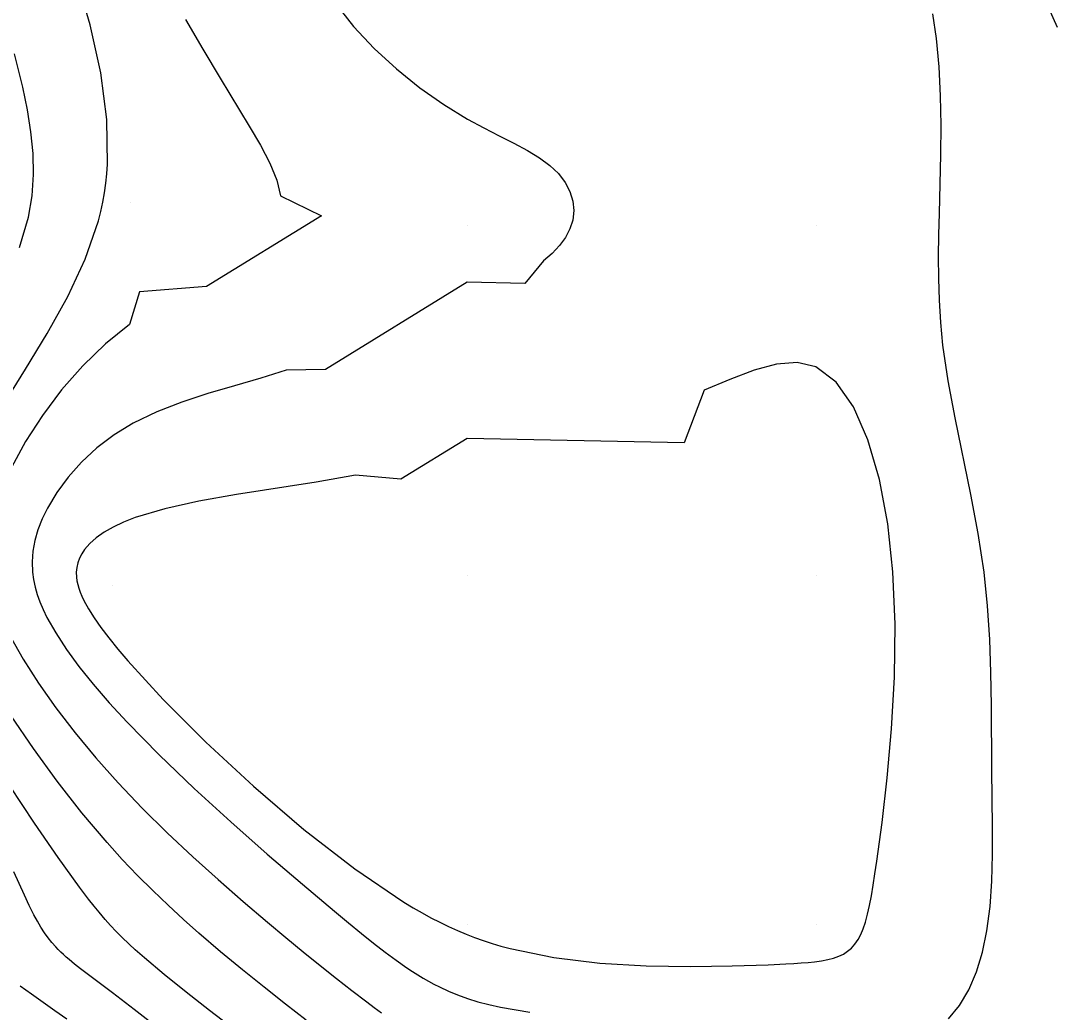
# Model space of a CAD drawing. Extents: x 2356077 to 2359823, y 225951 to 227822.
# Drawn here: x 2357947 to 2358021, y 226296.4 to 226367.3 of the extents above; entities that cross this region are included whole.
import ezdxf

# ---------------------------------------------------------------- set-up
doc = ezdxf.new("R2010")
doc.units = 0
for name, color, linetype in [('DTM Contours Major', 7, 'Continuous'), ('DTM Contours Minor', 7, 'Continuous'), ('Exist DTM Breakline', 7, 'Continuous'), ('Exist DTM Breakline Underwater', 7, 'Continuous'), ('Exist DTM Crownline', 7, 'Continuous'), ('Exist Roads EOP', 7, 'Continuous'), ('PH Exist DTM Point', 7, 'Continuous')]:
    doc.layers.add(name, color=color, linetype=linetype)

msp = doc.modelspace()

# ---------------------------------------------------------------- linework, layer by layer
at = {"layer": 'DTM Contours Major'}
for points in [[(2357969.511, 226368.565), (2357970.809, 226366.919), (2357972.281, 226365.354), (2357973.881, 226363.89), (2357975.56, 226362.546), (2357977.271, 226361.341), (2357978.967, 226360.296), (2357980.124, 226359.663), (2357981.233, 226359.094), (2357982.277, 226358.566), (2357983.238, 226358.056), (2357984.101, 226357.539), (2357984.848, 226356.991), (2357985.457, 226356.403), (2357985.935, 226355.773), (2357986.279, 226355.113), (2357986.486, 226354.435), (2357986.554, 226353.75), (2357986.481, 226353.069), (2357986.284, 226352.444), (2357985.97, 226351.837), (2357985.546, 226351.252), (2357985.02, 226350.693), (2357984.401, 226350.164), (2357983.049, 226348.55), (2357978.944, 226348.632)], [(2358013.349, 226295.945), (2358014.146, 226296.893), (2358014.813, 226298.018), (2358015.357, 226299.296), (2358015.783, 226300.706), (2358016.099, 226302.225), (2358016.325, 226303.963), (2358016.454, 226305.789), (2358016.508, 226307.692), (2358016.512, 226309.66), (2358016.461, 226313.739), (2358016.429, 226318.355), (2358016.39, 226320.704), (2358016.303, 226323.077), (2358016.146, 226325.47), (2358015.896, 226327.88), (2358015.475, 226330.664), (2358014.955, 226333.446), (2358013.83, 226338.918), (2358013.336, 226341.566), (2358012.96, 226344.128), (2358012.8, 226345.751), (2358012.702, 226347.34), (2358012.655, 226348.906), (2358012.648, 226350.459), (2358012.669, 226352.01), (2358012.706, 226353.571), (2358012.762, 226355.654), (2358012.806, 226357.757), (2358012.821, 226359.865), (2358012.786, 226361.962), (2358012.682, 226364.034), (2358012.49, 226366.063), (2358012.232, 226367.841)], [(2357978.944, 226348.632), (2357968.799, 226342.39), (2357965.999, 226342.345), (2357964.173, 226341.773), (2357962.29, 226341.224), (2357960.393, 226340.664), (2357958.526, 226340.056), (2357956.731, 226339.365), (2357955.052, 226338.555), (2357953.69, 226337.717), (2357952.457, 226336.78), (2357951.358, 226335.766), (2357950.399, 226334.696), (2357949.582, 226333.593), (2357948.914, 226332.478), (2357948.537, 226331.7), (2357948.236, 226330.927), (2357948.015, 226330.159), (2357947.875, 226329.395), (2357947.819, 226328.635), (2357947.848, 226327.88), (2357947.92, 226327.354), (2357948.033, 226326.827), (2357948.188, 226326.297), (2357948.382, 226325.76), (2357948.616, 226325.214), (2357948.886, 226324.657), (2357949.513, 226323.54), (2357950.274, 226322.369), (2357951.167, 226321.145), (2357952.19, 226319.867), (2357953.339, 226318.536), (2357954.612, 226317.152), (2357956.907, 226314.82), (2357959.414, 226312.422), (2357962.027, 226310.032), (2357964.64, 226307.721), (2357967.149, 226305.563), (2357969.448, 226303.628), (2357970.44, 226302.805), (2357971.37, 226302.047), (2357972.245, 226301.349), (2357973.074, 226300.709), (2357973.865, 226300.124), (2357974.627, 226299.591), (2357975.016, 226299.333), (2357975.401, 226299.088), (2357975.785, 226298.854), (2357976.17, 226298.632), (2357976.56, 226298.42), (2357976.956, 226298.218), (2357977.592, 226297.921), (2357978.255, 226297.647), (2357978.953, 226297.394), (2357979.69, 226297.163), (2357980.474, 226296.953), (2357981.311, 226296.763), (2357983.421, 226296.403)], [(2357950.301, 226295.915), (2357949.451, 226296.52), (2357947.777, 226297.692), (2357947.367, 226297.984), (2357946.96, 226298.281)]]:
    msp.add_lwpolyline(points, dxfattribs=at)
at = {"layer": 'DTM Contours Minor'}
for points in [[(2357945.808, 226339.918), (2357947.353, 226342.402), (2357948.911, 226344.967), (2357950.373, 226347.6), (2357951.629, 226350.291), (2357952.571, 226353.028), (2357952.739, 226353.691), (2357952.882, 226354.357), (2357953.001, 226355.028), (2357953.097, 226355.705), (2357953.169, 226356.389), (2357953.218, 226357.081), (2357953.167, 226360.282), (2357952.731, 226363.62), (2357951.979, 226367.037), (2357950.985, 226370.474)], [(2358021.148, 226366.855), (2358019.809, 226369.854)], [(2357958.792, 226367.428), (2357960.036, 226365.296), (2357961.271, 226363.225), (2357963.348, 226359.8), (2357964.144, 226358.43), (2357964.813, 226357.142), (2357965.312, 226355.938), (2357965.597, 226354.82), (2357968.514, 226353.387), (2357960.286, 226348.325)], [(2357946.932, 226351.122), (2357947.56, 226353.287), (2357947.816, 226354.808), (2357947.919, 226356.325), (2357947.887, 226357.849), (2357947.737, 226359.394), (2357947.485, 226360.972), (2357947.149, 226362.595), (2357946.559, 226364.972)], [(2357960.286, 226348.325), (2357955.499, 226347.954), (2357954.795, 226345.598), (2357953.07, 226344.222), (2357951.441, 226342.647), (2357949.932, 226340.926), (2357948.564, 226339.106), (2357947.362, 226337.24), (2357946.349, 226335.377)], [(2357978.944, 226337.459), (2357974.202, 226334.541), (2357970.939, 226334.821), (2357968.144, 226334.336), (2357962.451, 226333.436), (2357959.757, 226332.959), (2357957.303, 226332.423), (2357955.189, 226331.795), (2357954.355, 226331.467), (2357953.615, 226331.115), (2357952.968, 226330.741), (2357952.413, 226330.347), (2357951.95, 226329.935), (2357951.577, 226329.507), (2357951.37, 226329.199), (2357951.207, 226328.883), (2357951.088, 226328.558), (2357951.013, 226328.224), (2357950.981, 226327.88), (2357950.993, 226327.525), (2357951.028, 226327.269), (2357951.083, 226327.006), (2357951.16, 226326.736), (2357951.258, 226326.458), (2357951.377, 226326.17), (2357951.517, 226325.873), (2357951.846, 226325.267), (2357952.253, 226324.619), (2357952.739, 226323.925), (2357953.305, 226323.182), (2357953.95, 226322.388), (2357954.675, 226321.539), (2357957.205, 226318.787), (2357960.253, 226315.739), (2357963.658, 226312.58), (2357967.26, 226309.493), (2357970.9, 226306.666), (2357974.416, 226304.281), (2357975.068, 226303.888), (2357975.711, 226303.517), (2357976.348, 226303.168), (2357976.98, 226302.841), (2357977.611, 226302.535), (2357978.242, 226302.25), (2357978.852, 226301.994), (2357979.466, 226301.756), (2357980.086, 226301.534), (2357980.714, 226301.329), (2357981.351, 226301.139), (2357981.999, 226300.964), (2357985.138, 226300.325), (2357988.425, 226299.93), (2357991.73, 226299.729), (2357994.924, 226299.674), (2357997.879, 226299.717), (2358000.464, 226299.807), (2358001.715, 226299.863), (2358002.284, 226299.895), (2358002.816, 226299.932), (2358003.313, 226299.974), (2358003.775, 226300.024), (2358004.271, 226300.093), (2358004.723, 226300.179), (2358005.135, 226300.285), (2358005.507, 226300.415), (2358005.844, 226300.575), (2358006.145, 226300.768), (2358006.421, 226301.004), (2358006.667, 226301.281), (2358006.885, 226301.603), (2358007.08, 226301.97), (2358007.255, 226302.386), (2358007.412, 226302.853), (2358007.566, 226303.415), (2358007.709, 226304.041), (2358007.842, 226304.732), (2358007.971, 226305.49), (2358008.099, 226306.317), (2358008.229, 226307.216), (2358008.601, 226309.987), (2358008.968, 226313.178), (2358009.28, 226316.678), (2358009.485, 226320.376), (2358009.536, 226324.16), (2358009.38, 226327.918), (2358009.008, 226331.336), (2358008.412, 226334.516), (2358007.596, 226337.346), (2358006.565, 226339.709), (2358005.321, 226341.491), (2358003.87, 226342.576), (2358002.527, 226342.895), (2358001.051, 226342.778), (2357999.449, 226342.335), (2357997.726, 226341.676), (2357995.887, 226340.911), (2357994.451, 226337.147), (2357978.944, 226337.459)], [(2357946.258, 226323.313), (2357947.189, 226321.666), (2357948.284, 226319.95), (2357949.527, 226318.186), (2357950.9, 226316.396), (2357952.388, 226314.598), (2357953.974, 226312.816), (2357955.702, 226311.004), (2357957.489, 226309.24), (2357959.307, 226307.533), (2357961.126, 226305.893), (2357962.917, 226304.33), (2357964.653, 226302.852), (2357965.96, 226301.758), (2357967.216, 226300.722), (2357968.422, 226299.743), (2357969.579, 226298.822), (2357970.689, 226297.958), (2357971.751, 226297.149), (2357972.287, 226296.751), (2357972.813, 226296.366)], [(2357967.422, 226295.847), (2357965.938, 226296.997), (2357964.413, 226298.198), (2357962.864, 226299.445), (2357961.306, 226300.734), (2357959.757, 226302.061), (2357958.645, 226303.048), (2357957.544, 226304.061), (2357956.45, 226305.109), (2357955.361, 226306.201), (2357954.273, 226307.345), (2357953.184, 226308.55), (2357951.385, 226310.679), (2357949.613, 226312.937), (2357947.911, 226315.266), (2357946.317, 226317.605)], [(2357964.025, 226293.83), (2357960.516, 226296.533), (2357958.834, 226297.849), (2357957.266, 226299.109), (2357955.861, 226300.289), (2357955.188, 226300.882), (2357954.769, 226301.267), (2357954.245, 226301.77), (2357953.833, 226302.188), (2357953.435, 226302.613), (2357953.049, 226303.047), (2357952.614, 226303.561), (2357952.27, 226303.987), (2357951.865, 226304.505), (2357951.221, 226305.359), (2357949.694, 226307.477), (2357948.001, 226309.933), (2357946.222, 226312.616)], [(2357958.676, 226293.833), (2357955.115, 226296.607), (2357953.576, 226297.788), (2357951.283, 226299.521), (2357950.865, 226299.85), (2357950.464, 226300.182), (2357950.269, 226300.352), (2357950.076, 226300.528), (2357949.886, 226300.709), (2357949.697, 226300.899), (2357949.511, 226301.098), (2357949.243, 226301.406), (2357948.978, 226301.739), (2357948.717, 226302.1), (2357948.458, 226302.492), (2357948.202, 226302.917), (2357947.947, 226303.379), (2357947.612, 226304.048), (2357947.269, 226304.783), (2357946.515, 226306.443)]]:
    msp.add_lwpolyline(points, dxfattribs=at)
at = {"layer": 'Exist DTM Breakline'}
for points in [[(2357739.379, 226441.004), (2357819.613, 226359.102), (2357890.87, 226277.588), (2357993.999, 226180.096), (2358102.764, 226183.23), (2358191.473, 226205.9), (2358275.273, 226131.78), (2358421.38, 226152.319), (2358505.025, 226137.402), (2358547.118, 226053.573)], [(2357719.555, 226395.117), (2357791.559, 226318.918), (2357850.785, 226251.619), (2357976.144, 226133.407), (2357988.46, 226117.463)]]:
    msp.add_spline(points, degree=3, dxfattribs=at)
at = {"layer": 'Exist DTM Breakline Underwater'}
for points in [[(2357739.428, 226434.309), (2357811.723, 226357.465), (2357885.724, 226276.345), (2357991.789, 226172.502), (2358103.028, 226173.66), (2358191.056, 226197.408), (2358272.648, 226122.63), (2358421.22, 226141.688), (2358498.765, 226117.394), (2358527.12, 226046.782)], [(2357722.365, 226399.093), (2357796.501, 226325.142), (2357855.427, 226255.408), (2357974.836, 226142.381), (2357994.862, 226118.943)]]:
    msp.add_spline(points, degree=3, dxfattribs=at)
at = {"layer": 'Exist DTM Crownline'}
msp.add_spline([(2357961.465, 226486.673), (2357999.185, 226463.862), (2358040.488, 226439.494), (2358082.464, 226416.687), (2358128.557, 226395.315), (2358176.403, 226377.251), (2358225.128, 226362.935), (2358275.501, 226351.109), (2358325.233, 226341.419), (2358354.103, 226336.436)], degree=3, dxfattribs=at)
at = {"layer": 'Exist Roads EOP'}
for points in [[(2357967.829, 226497), (2358005.374, 226474.316), (2358045.839, 226450.357), (2358088.087, 226427.658), (2358132.95, 226407.061), (2358180.231, 226389.129), (2358228.078, 226374.893), (2358278.061, 226362.951), (2358326.858, 226353.644), (2358356.275, 226348.396)], [(2357955.084, 226476.749), (2357994.19, 226453), (2358034.71, 226429.329), (2358077.729, 226406.125), (2358125, 226384.116), (2358172.5, 226366.25), (2358222.625, 226351.557), (2358273.339, 226339.536), (2358323.917, 226329.728), (2358352.109, 226324.798)]]:
    msp.add_spline(points, degree=3, dxfattribs=at)
at = {"layer": 'PH Exist DTM Point'}
for p, q in [((2357954.848, 226354.348), (2357954.848, 226354.348)), ((2357978.944, 226352.655), (2357978.944, 226352.655)), ((2358003.944, 226352.655), (2358003.944, 226352.655)), ((2357978.944, 226327.655), (2357978.944, 226327.655)), ((2358003.944, 226327.655), (2358003.944, 226327.655)), ((2357953.545, 226326.908), (2357953.545, 226326.908)), ((2357953.944, 226302.655), (2357953.944, 226302.655)), ((2357978.944, 226302.655), (2357978.944, 226302.655)), ((2358003.944, 226302.655), (2358003.944, 226302.655))]:
    msp.add_line(p, q, dxfattribs=at)

doc.saveas('drawing.dxf')
